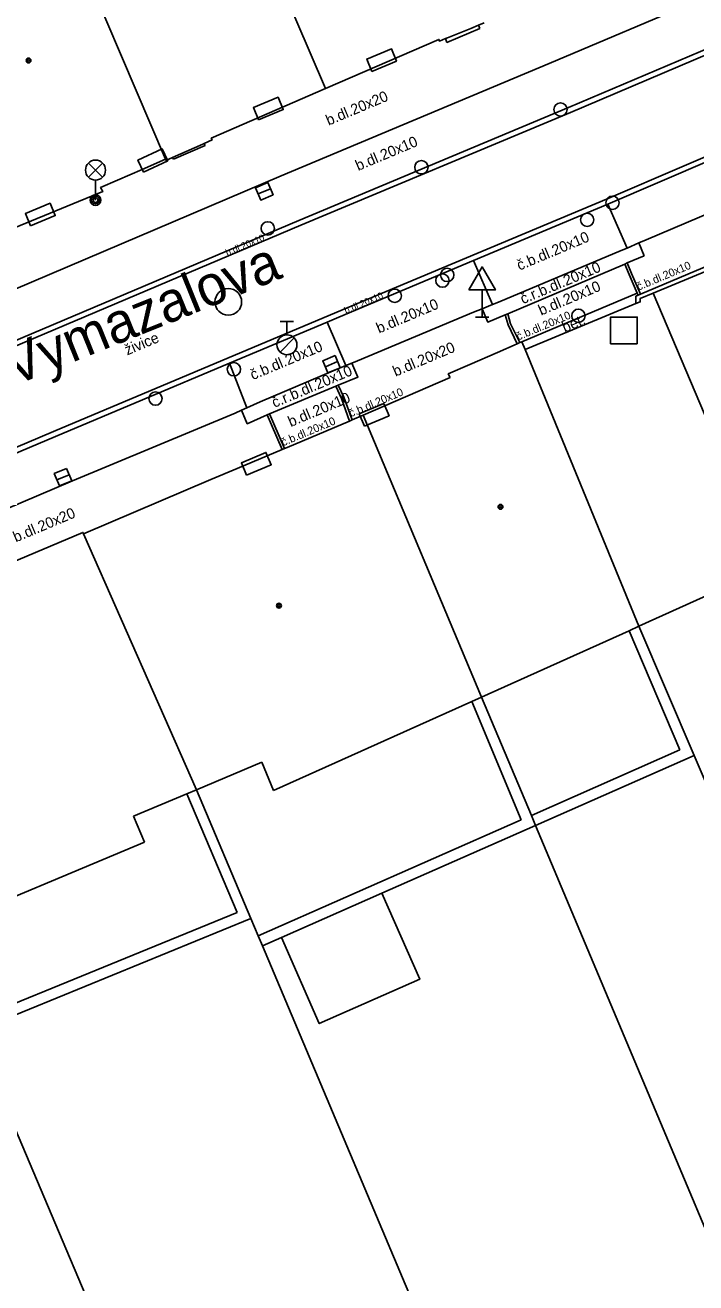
# Model space of a CAD drawing. Extents: x -596229 to -595156, y -1161237 to -1159376.
# Drawn here: x -595736.8 to -595711.65, y -1160704.61 to -1160657.41 of the extents above; entities that cross this region are included whole.
import ezdxf

# ---------------------------------------------------------------- set-up
doc = ezdxf.new("R2010")
doc.units = 0
for name, color, linetype in [('DOP - kresba z DSPS bez souradnic', 7, 'Continuous'), ('DOP - rozhrani ploch obecne', 7, 'Continuous'), ('Level 24', 7, 'Continuous'), ('Level 26', 7, 'Continuous'), ('Level 27', 7, 'Continuous'), ('Level 28', 7, 'Continuous'), ('Level 33', 7, 'Continuous'), ('Level 34', 7, 'Continuous'), ('Level 39', 7, 'Continuous'), ('Nazvy ulic', 7, 'Continuous'), ('TM - budovy zdene_ betonove - VP', 7, 'Continuous'), ('TM - komunikace - VP', 7, 'Continuous'), ('TM - letecke snimky - pomocna linie', 7, 'Continuous'), ('TM - plot zdeny_ ohradni zed - VP', 7, 'Continuous'), ('TM - pomocna konstrukcni linie', 7, 'Continuous'), ('TM - popis povrchu', 7, 'Continuous'), ('TM - rozhrani mezi zpev. plochami mezi sebou - VP', 7, 'Continuous'), ('TM - rozhrani ploch obecne - VP', 7, 'Continuous'), ('TM - vjezd na pozemek', 7, 'Continuous'), ('TM - vstup do budovy - zdene_ betonove', 7, 'Continuous')]:
    doc.layers.add(name, color=color, linetype=linetype)

msp = doc.modelspace()

# ---------------------------------------------------------------- linework, layer by layer
at = {"layer": 'DOP - kresba z DSPS bez souradnic'}
for points in [[(-595712.24, -1160684.61), (-595714.15, -1160680.14)], [(-595720.05, -1160682.8), (-595718.19, -1160687.24)], [(-595717.81, -1160687.08), (-595712.24, -1160684.61)], [(-595728.85, -1160690.72), (-595730.74, -1160686.26)], [(-595728.06, -1160691.59), (-595718.19, -1160687.24)], [(-595738.89, -1160694.82), (-595728.85, -1160690.72)]]:
    msp.add_lwpolyline(points, dxfattribs=at)
at = {"layer": 'DOP - rozhrani ploch obecne'}
for points in [[(-595711.71, -1160684.82), (-595713.78, -1160679.97)], [(-595719.68, -1160682.63), (-595717.81, -1160687.08)], [(-595717.66, -1160687.45), (-595711.71, -1160684.82)], [(-595699.49, -1160713.38), (-595711.71, -1160684.82)], [(-595730.37, -1160686.11), (-595728.33, -1160690.94)], [(-595723.42, -1160689.99), (-595717.66, -1160687.45)], [(-595717.81, -1160687.08), (-595717.66, -1160687.45)], [(-595705.62, -1160716.07), (-595717.66, -1160687.45)], [(-595727.19, -1160691.65), (-595723.42, -1160689.99)], [(-595728.33, -1160690.94), (-595738.73, -1160695.19)], [(-595728.06, -1160691.59), (-595728.33, -1160690.94)], [(-595727.9, -1160691.96), (-595728.06, -1160691.59)], [(-595727.9, -1160691.96), (-595727.19, -1160691.65)], [(-595714.53, -1160723.67), (-595727.9, -1160691.96)], [(-595731.35, -1160712.61), (-595738.73, -1160695.19)]]:
    msp.add_lwpolyline(points, dxfattribs=at)
at = {"layer": 'Level 24'}
for points in [[(-595723.793, -1160659.149), (-595722.872, -1160658.761), (-595723.065, -1160658.3), (-595723.987, -1160658.688)], [(-595728.043, -1160660.969), (-595727.122, -1160660.581), (-595727.315, -1160660.12), (-595728.237, -1160660.508)], [(-595732.355, -1160662.932), (-595731.45, -1160662.506), (-595731.663, -1160662.054), (-595732.568, -1160662.479)], [(-595736.593, -1160664.949), (-595735.672, -1160664.561), (-595735.865, -1160664.1), (-595736.787, -1160664.488)], [(-595724.072, -1160672.46), (-595723.152, -1160672.07), (-595723.347, -1160671.609), (-595724.267, -1160672)], [(-595728.492, -1160674.3), (-595727.572, -1160673.91), (-595727.767, -1160673.449), (-595728.687, -1160673.84)]]:
    msp.add_lwpolyline(points, close=True, dxfattribs=at)
at = {"layer": 'Level 26'}
msp.add_lwpolyline([(-595713.84, -1160669.37), (-595713.84, -1160668.37), (-595714.84, -1160668.37), (-595714.84, -1160669.37)], close=True, dxfattribs=at)
for centre in [(-595716.72, -1160660.58), (-595721.94, -1160662.75), (-595714.77, -1160664.08), (-595727.7, -1160665.04), (-595715.72, -1160664.72), (-595721.15, -1160667), (-595720.97, -1160666.79), (-595722.94, -1160667.57), (-595716.05, -1160668.32), (-595728.97, -1160670.33), (-595731.91, -1160671.43)]:
    msp.add_circle(centre, 0.25, dxfattribs=at)
at = {"layer": 'Level 27'}
for p, q in [((-595727.6, -1160663.552), (-595728.06, -1160663.748)), ((-595725.08, -1160670.043), (-595725.54, -1160670.237)), ((-595735.149, -1160674.284), (-595735.611, -1160674.476))]:
    msp.add_line(p, q, dxfattribs=at)
for points in [[(-595727.698, -1160663.322), (-595728.158, -1160663.518), (-595727.962, -1160663.978), (-595727.502, -1160663.782)], [(-595725.177, -1160669.812), (-595725.638, -1160670.007), (-595725.443, -1160670.468), (-595724.982, -1160670.273)], [(-595735.246, -1160674.053), (-595735.707, -1160674.246), (-595735.514, -1160674.707), (-595735.053, -1160674.514)]]:
    msp.add_lwpolyline(points, close=True, dxfattribs=at)
msp.add_circle((-595729.18, -1160667.8), 0.5, dxfattribs=at)
at = {"layer": 'Level 28'}
for p, q in [((-595727.23, -1160668.535), (-595726.73, -1160668.535)), ((-595726.98, -1160669.035), (-595726.98, -1160668.535)), ((-595727.238, -1160669.682), (-595726.708, -1160669.152))]:
    msp.add_line(p, q, dxfattribs=at)
msp.add_circle((-595726.98, -1160669.41), 0.375, dxfattribs=at)
at = {"layer": 'Level 33'}
for p, q in [((-595734.425, -1160663.12), (-595733.895, -1160662.59)), ((-595734.425, -1160662.59), (-595733.895, -1160663.12)), ((-595734.16, -1160663.23), (-595734.16, -1160663.98))]:
    msp.add_line(p, q, dxfattribs=at)
for centre, radius in [((-595734.16, -1160662.855), 0.375), ((-595734.16, -1160663.98), 0.2), ((-595734.16, -1160663.98), 0.145), ((-595734.16, -1160663.98), 0.0876)]:
    msp.add_circle(centre, radius, dxfattribs=at)
at = {"layer": 'Level 34'}
for p, q in [((-595719.66, -1160667.352), (-595719.66, -1160668.37)), ((-595719.91, -1160668.37), (-595719.41, -1160668.37))]:
    msp.add_line(p, q, dxfattribs=at)
msp.add_lwpolyline([(-595720.16, -1160667.352), (-595719.16, -1160667.352), (-595719.66, -1160666.486)], close=True, dxfattribs=at)
at = {"layer": 'Level 39'}
for centre, radius in [((-595736.67, -1160658.74), 0.09), ((-595736.67, -1160658.74), 0.0398), ((-595718.97, -1160675.49), 0.09), ((-595718.97, -1160675.49), 0.0398), ((-595727.28, -1160679.2), 0.09), ((-595727.28, -1160679.2), 0.0398)]:
    msp.add_circle(centre, radius, dxfattribs=at)
at = {"layer": 'TM - budovy zdene_ betonove - VP'}
for points in [[(-595725.54, -1160659.79), (-595729.33, -1160650.93)], [(-595731.54, -1160662.44), (-595735.42, -1160653.33)], [(-595720.09, -1160657.54), (-595719.8, -1160657.42)], [(-595719.8, -1160657.42), (-595719.59, -1160657.33)], [(-595725.54, -1160659.79), (-595721.28, -1160657.95), (-595721.26, -1160658.01), (-595721.04, -1160657.92)], [(-595721.04, -1160657.92), (-595720.96, -1160657.89)], [(-595730.09, -1160661.86), (-595729.79, -1160661.72), (-595729.82, -1160661.66), (-595725.54, -1160659.79)], [(-595730.14, -1160661.88), (-595730.09, -1160661.86)], [(-595731.54, -1160662.44), (-595732.41, -1160662.83)], [(-595731.27, -1160662.38), (-595731.52, -1160662.49), (-595731.54, -1160662.44)], [(-595738.55, -1160665.57), (-595733.89, -1160663.66), (-595733.97, -1160663.51), (-595733.33, -1160663.23)], [(-595719.08, -1160669.7), (-595718.34, -1160669.37)], [(-595718.34, -1160669.37), (-595718.24, -1160669.33)], [(-595718.24, -1160669.33), (-595718.17, -1160669.3)], [(-595718.05, -1160669.59), (-595718.17, -1160669.3)], [(-595713.78, -1160679.97), (-595718.05, -1160669.59)], [(-595720.86, -1160670.64), (-595720.93, -1160670.5), (-595720.12, -1160670.15)], [(-595724.12, -1160672.05), (-595720.86, -1160670.64)], [(-595724.58, -1160672.25), (-595724.53, -1160672.23)], [(-595724.53, -1160672.23), (-595724.12, -1160672.05)], [(-595724.12, -1160672.05), (-595719.68, -1160682.63)], [(-595728.85, -1160674.05), (-595727.16, -1160673.34)], [(-595727.16, -1160673.34), (-595727.07, -1160673.3)], [(-595727.07, -1160673.3), (-595726.97, -1160673.26)], [(-595729.83, -1160674.47), (-595734.61, -1160676.5)], [(-595734.61, -1160676.5), (-595734.63, -1160676.45), (-595741.51, -1160679.36)], [(-595734.61, -1160676.5), (-595730.37, -1160686.11)], [(-595713.78, -1160679.97), (-595714.15, -1160680.14)], [(-595714.15, -1160680.14), (-595719.68, -1160682.63)], [(-595720.05, -1160682.8), (-595727.48, -1160686.13)], [(-595719.68, -1160682.63), (-595720.05, -1160682.8)], [(-595727.92, -1160685.07), (-595730.37, -1160686.11)], [(-595727.48, -1160686.13), (-595727.92, -1160685.07)], [(-595730.37, -1160686.11), (-595730.74, -1160686.26)], [(-595730.74, -1160686.26), (-595732.73, -1160687.1)], [(-595732.73, -1160687.1), (-595732.32, -1160688.08)], [(-595732.32, -1160688.08), (-595740.33, -1160691.43)]]:
    msp.add_lwpolyline(points, dxfattribs=at)
at = {"layer": 'TM - komunikace - VP'}
for points in [[(-595705.22, -1160653.82), (-595705.27, -1160653.84), (-595706.3, -1160654.27), (-595711.41, -1160656.42), (-595717.15, -1160658.85), (-595727.2, -1160663.07), (-595737.93, -1160667.63), (-595738.08, -1160667.69)], [(-595703.21, -1160661.13), (-595703.39, -1160661.2), (-595708.42, -1160663.31), (-595713.51, -1160665.47), (-595713.78, -1160665.59)], [(-595714.22, -1160665.78), (-595714.44, -1160665.87), (-595719.04, -1160667.81), (-595719.27, -1160667.9)], [(-595713.78, -1160665.59), (-595714.22, -1160665.78)], [(-595719.66, -1160668.06), (-595719.98, -1160668.19), (-595724.33, -1160670.01), (-595724.55, -1160670.1)], [(-595719.27, -1160667.9), (-595719.66, -1160668.06)], [(-595724.77, -1160670.19), (-595725.25, -1160670.39), (-595727.99, -1160671.55), (-595728.48, -1160671.77)], [(-595724.55, -1160670.1), (-595724.77, -1160670.19)], [(-595728.68, -1160671.86), (-595728.92, -1160671.97), (-595735.02, -1160674.52), (-595741.35, -1160677.21), (-595741.56, -1160677.3)], [(-595728.48, -1160671.77), (-595728.68, -1160671.86)]]:
    msp.add_lwpolyline(points, dxfattribs=at)
at = {"layer": 'TM - letecke snimky - pomocna linie'}
for points in [[(-595706.45, -1160671.9), (-595710.62, -1160673.66), (-595713.24, -1160667.47)], [(-595713.78, -1160679.97), (-595710.09, -1160678.31)], [(-595727.19, -1160691.65), (-595725.77, -1160694.88), (-595722, -1160693.22), (-595723.42, -1160689.99)]]:
    msp.add_lwpolyline(points, dxfattribs=at)
at = {"layer": 'TM - plot zdeny_ ohradni zed - VP'}
for points in [[(-595713.72, -1160667.51), (-595709.04, -1160665.53), (-595701.74, -1160662.51)], [(-595713.89, -1160667.58), (-595713.81, -1160667.55)], [(-595713.89, -1160667.58), (-595713.89, -1160667.86)], [(-595713.81, -1160667.55), (-595713.72, -1160667.51)]]:
    msp.add_lwpolyline(points, dxfattribs=at)
at = {"layer": 'TM - pomocna konstrukcni linie'}
for points in [[(-595713.24, -1160667.47), (-595708.97, -1160665.7)], [(-595713.89, -1160667.86), (-595713.73, -1160667.8), (-595713.73, -1160667.67), (-595713.24, -1160667.47)]]:
    msp.add_lwpolyline(points, dxfattribs=at)
at = {"layer": 'TM - rozhrani mezi zpev. plochami mezi sebou - VP'}
for points in [[(-595737.77, -1160669.51), (-595737.3, -1160669.31), (-595726.54, -1160664.74), (-595716.42, -1160660.51), (-595710.64, -1160658.05), (-595705.54, -1160655.89), (-595703.75, -1160655.14)], [(-595714.95, -1160664.13), (-595709.09, -1160661.62), (-595704.07, -1160659.53), (-595703.15, -1160659.15)], [(-595719.98, -1160666.25), (-595714.95, -1160664.13)], [(-595714.22, -1160665.78), (-595714.95, -1160664.13)], [(-595713.58, -1160666.07), (-595713.78, -1160665.59)], [(-595725.47, -1160668.56), (-595725.03, -1160668.37), (-595719.98, -1160666.25)], [(-595719.27, -1160667.9), (-595719.98, -1160666.25)], [(-595713.58, -1160666.07), (-595714.22, -1160666.34)], [(-595714.31, -1160666.38), (-595718.69, -1160668.25)], [(-595714.22, -1160666.34), (-595714.31, -1160666.38)], [(-595713.84, -1160667.47), (-595714.15, -1160666.77), (-595714.31, -1160666.38)], [(-595713.72, -1160667.51), (-595714.06, -1160666.73), (-595714.22, -1160666.34)], [(-595718.17, -1160669.3), (-595713.84, -1160667.47)], [(-595713.81, -1160667.55), (-595713.84, -1160667.47)], [(-595718.79, -1160668.29), (-595719.45, -1160668.56), (-595719.66, -1160668.06)], [(-595729.13, -1160670.1), (-595725.47, -1160668.56)], [(-595724.77, -1160670.19), (-595725.47, -1160668.56)], [(-595718.69, -1160668.25), (-595718.79, -1160668.29)], [(-595718.34, -1160669.37), (-595718.68, -1160668.66), (-595718.79, -1160668.29)], [(-595718.24, -1160669.33), (-595718.59, -1160668.62), (-595718.69, -1160668.25)], [(-595742.82, -1160675.88), (-595735.66, -1160672.85), (-595729.13, -1160670.1)], [(-595728.48, -1160671.77), (-595729.13, -1160670.1)], [(-595725.06, -1160670.92), (-595724.32, -1160670.62), (-595724.55, -1160670.1)], [(-595727.63, -1160672), (-595725.15, -1160670.96)], [(-595725.15, -1160670.96), (-595725.06, -1160670.92)], [(-595725.15, -1160670.96), (-595724.94, -1160671.42), (-595724.63, -1160672.27)], [(-595725.06, -1160670.92), (-595724.85, -1160671.38)], [(-595724.85, -1160671.38), (-595724.53, -1160672.23)], [(-595728.68, -1160671.86), (-595728.47, -1160672.37), (-595727.72, -1160672.04)], [(-595727.72, -1160672.04), (-595727.63, -1160672)], [(-595727.16, -1160673.34), (-595727.56, -1160672.42), (-595727.72, -1160672.04)], [(-595727.07, -1160673.3), (-595727.47, -1160672.38), (-595727.63, -1160672)]]:
    msp.add_lwpolyline(points, dxfattribs=at)
at = {"layer": 'TM - rozhrani ploch obecne - VP'}
for points in [[(-595779.96, -1160687.57), (-595778.37, -1160686.92), (-595770.3, -1160683.48), (-595759.58, -1160678.93), (-595748.42, -1160674.19), (-595737.22, -1160669.49), (-595726.46, -1160664.92), (-595716.34, -1160660.69), (-595710.56, -1160658.23), (-595705.46, -1160656.07), (-595700, -1160653.77), (-595694.47, -1160651.44), (-595687.22, -1160648.37), (-595679.97, -1160645.36), (-595678.79, -1160644.87)], [(-595677.54, -1160648.08), (-595678.59, -1160648.54), (-595685.88, -1160651.62), (-595693.04, -1160654.71), (-595698.76, -1160657.09), (-595704.15, -1160659.35), (-595709.17, -1160661.44), (-595715, -1160663.94), (-595725.11, -1160668.19), (-595735.74, -1160672.67), (-595747.14, -1160677.5), (-595758.2, -1160682.15), (-595769.03, -1160686.72), (-595777.15, -1160690.18), (-595781, -1160691.81)], [(-595719.75, -1160657.54), (-595720.98, -1160658.06)], [(-595719.8, -1160657.42), (-595719.75, -1160657.54)], [(-595721.04, -1160657.92), (-595720.98, -1160658.06)], [(-595730.05, -1160661.93), (-595731.24, -1160662.44)], [(-595730.09, -1160661.86), (-595730.05, -1160661.93)], [(-595731.27, -1160662.38), (-595731.24, -1160662.44)]]:
    msp.add_lwpolyline(points, dxfattribs=at)
at = {"layer": 'TM - vjezd na pozemek'}
msp.add_lwpolyline([(-595718.05, -1160669.59), (-595713.89, -1160667.86)], dxfattribs=at)
at = {"layer": 'TM - vstup do budovy - zdene_ betonove'}
for points in [[(-595720.09, -1160657.54), (-595720.96, -1160657.89)], [(-595730.14, -1160661.88), (-595731.27, -1160662.38)], [(-595732.41, -1160662.83), (-595733.33, -1160663.23)], [(-595720.12, -1160670.15), (-595719.08, -1160669.7)], [(-595726.97, -1160673.26), (-595724.63, -1160672.27)], [(-595724.63, -1160672.27), (-595724.58, -1160672.25)], [(-595729.83, -1160674.47), (-595728.85, -1160674.05)]]:
    msp.add_lwpolyline(points, dxfattribs=at)

# ---------------------------------------------------------------- texts
at = {"layer": 'Nazvy ulic'}
msp.add_text('Vymazalova', height=1.5, rotation=21.9833, dxfattribs=at).set_placement((-595737.222, -1160670.964))
at = {"layer": 'TM - popis povrchu'}
for s, height, rotation, p in [('b.dl.20x20', 0.4, 22.8806, (-595725.42, -1160661.19)), ('b.dl.20x10', 0.4, 22.8806, (-595724.31, -1160662.89)), ('b.dl.20x10', 0.25, 22.8806, (-595729.22, -1160666.08)), ('č.b.dl.20x10', 0.4, 22.8806, (-595718.26, -1160666.63)), ('č.b.dl.20x10', 0.3, 22.8806, (-595713.79, -1160667.38)), ('č.r.b.dl.20x10', 0.4, 22.8788, (-595718.13, -1160667.89)), ('b.dl.20x10', 0.4, 22.8806, (-595717.45, -1160668.32)), ('b.dl.20x10', 0.25, 22.8806, (-595724.77, -1160668.25)), ('b.dl.20x10', 0.4, 22.8806, (-595723.53, -1160668.99)), ('č.b.dl.20x10', 0.3, 22.8806, (-595718.3, -1160669.25)), ('bet.', 0.4, 22.8806, (-595716.56, -1160668.96)), ('živice', 0.4, 22.8529, (-595732.97, -1160669.81)), ('č.b.dl.20x10', 0.4, 22.8806, (-595728.26, -1160670.74)), ('b.dl.20x20', 0.4, 22.8806, (-595722.91, -1160670.61)), ('č.r.b.dl.20x10', 0.4, 22.8788, (-595727.45, -1160671.78)), ('b.dl.20x10', 0.4, 22.8806, (-595726.84, -1160672.5)), ('č.b.dl.20x10', 0.3, 22.8806, (-595724.58, -1160672.13)), ('č.b.dl.20x10', 0.3, 22.8806, (-595727.12, -1160673.22)), ('b.dl.20x20', 0.4, 22.8806, (-595737.15, -1160676.83))]:
    msp.add_text(s, height=height, rotation=rotation, dxfattribs=at).set_placement(p)

doc.saveas('drawing.dxf')
